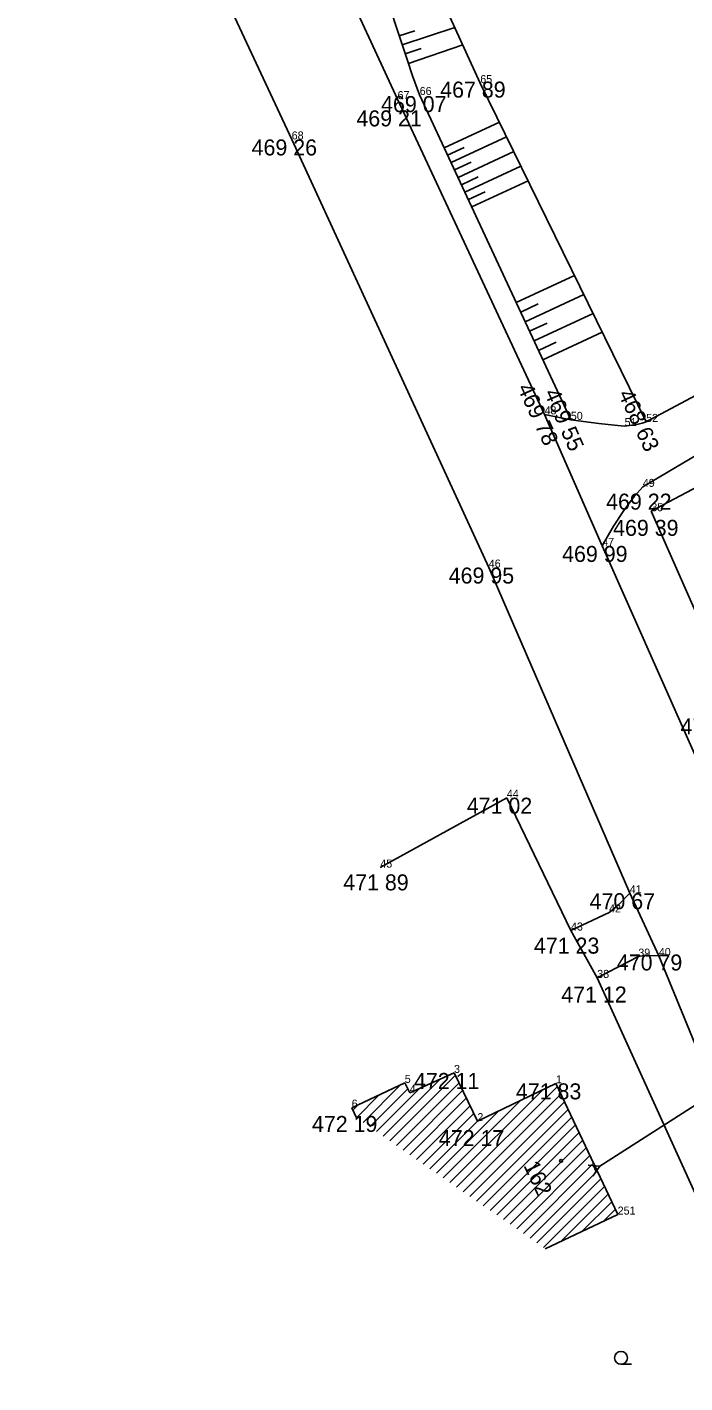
# Model space of a CAD drawing. Extents: x -559180 to -551373, y -1076947 to -1072071.
# Drawn here: x -553873.8 to -553832.7, y -1075448.9 to -1075364.2 of the extents above; entities that cross this region are included whole.
import ezdxf

# ---------------------------------------------------------------- set-up
doc = ezdxf.new("R2010")
doc.units = 0
for name, color, linetype in [('12_PLOTY', 7, 'Continuous'), ('14_BUDOVY', 7, 'Continuous'), ('17_KOMUNIKACE', 7, 'Continuous'), ('1_VODA_ZN', 7, 'Continuous'), ('20_EL_ZN', 7, 'Continuous'), ('26_SRAFY', 7, 'Continuous'), ('27_HRANA_PATA', 7, 'Continuous'), ('32', 7, 'Continuous'), ('3_BODY', 7, 'Continuous'), ('45_ZN_KULTURY', 7, 'Continuous'), ('47_ZN_STAV_OBJ$', 7, 'Continuous'), ('54_C_POPISNA', 7, 'Continuous'), ('6_VYSKY', 7, 'Continuous'), ('NNnadzemní', 7, 'Continuous')]:
    doc.layers.add(name, color=color, linetype=linetype)

# ---------------------------------------------------------------- blocks, each defined once
blk = doc.blocks.new('POINT_DISPLAY')
blk.add_line((0, 0), (0, 0))
blk = doc.blocks.new('BZ')
at = {"layer": '47_ZN_STAV_OBJ$'}
blk.add_circle((0, 0), 0.0875, dxfattribs=at)
blk = doc.blocks.new('ZAHRAD')
at = {"layer": '45_ZN_KULTURY'}
blk.add_line((0, 0), (0.65, 0.003), dxfattribs=at)
blk.add_circle((0, 0.403), 0.403, dxfattribs=at)
blk = doc.blocks.new('KONZ')
at = {"layer": '20_EL_ZN'}
for p, q in [((-0.351, 0), (0, 0.65)), ((0.215, 0.3), (-0.188, 0.3)), ((0, 0.65), (0.4, 0))]:
    blk.add_line(p, q, dxfattribs=at)

msp = doc.modelspace()

# ---------------------------------------------------------------- linework, layer by layer
at = {"layer": '12_PLOTY'}
for p, q in [((-553834.77, -1075394.44), (-553829.43, -1075391.6)), ((-553829.51, -1075406.39), (-553834.77, -1075394.44)), ((-553851.71, -1075416.71), (-553843.8, -1075412.34)), ((-553839.79, -1075420.64), (-553843.8, -1075412.34)), ((-553843.8, -1075412.34), (-553839.79, -1075420.64)), ((-553838.15, -1075423.6), (-553839.79, -1075420.64)), ((-553838.15, -1075423.6), (-553829.76, -1075442.09))]:
    msp.add_line(p, q, dxfattribs=at)
at = {"layer": '14_BUDOVY'}
for p, q in [((-553847.1, -1075429.54), (-553849.87, -1075430.78)), ((-553845.64, -1075432.55), (-553847.1, -1075429.54)), ((-553850.18, -1075430.16), (-553853.5, -1075431.71)), ((-553849.87, -1075430.78), (-553850.18, -1075430.16)), ((-553840.73, -1075430.19), (-553845.64, -1075432.55)), ((-553840.73, -1075430.19), (-553836.87, -1075438.39)), ((-553853.207, -1075432.338), (-553853.5, -1075431.71)), ((-553841.394, -1075440.52), (-553836.87, -1075438.39))]:
    msp.add_line(p, q, dxfattribs=at)
at = {"layer": '17_KOMUNIKACE'}
for p, q in [((-553850.63, -1075368.69), (-553867.21, -1075332.86)), ((-553857.25, -1075371.21), (-553873.79, -1075335.67)), ((-553841.44, -1075388.39), (-553850.63, -1075368.69)), ((-553844.93, -1075397.96), (-553857.25, -1075371.21)), ((-553835.09, -1075388.86), (-553826.45, -1075384.24)), ((-553835.3, -1075392.92), (-553825.01, -1075386.81)), ((-553837.84, -1075396.61), (-553841.44, -1075388.39)), ((-553841.44, -1075388.39), (-553839.8, -1075388.73)), ((-553827.72, -1075419.43), (-553837.84, -1075396.61)), ((-553836.12, -1075418.31), (-553844.93, -1075397.96)), ((-553834.3, -1075422.23), (-553836.12, -1075418.31)), ((-553837.41, -1075419.51), (-553839.79, -1075420.64)), ((-553838.15, -1075423.6), (-553835.58, -1075422.27)), ((-553821.45, -1075453.53), (-553834.3, -1075422.23))]:
    msp.add_line(p, q, dxfattribs=at)
for points in [[(-553839.8, -1075388.73), (-553838.048, -1075388.961), (-553837.075, -1075389.07), (-553836.44, -1075389.12)], [(-553836.44, -1075389.12), (-553835.988, -1075389.07), (-553835.675, -1075389.02), (-553835.35, -1075388.942), (-553835.09, -1075388.86)], [(-553837.84, -1075396.61), (-553837.128, -1075395.382), (-553836.491, -1075394.394), (-553835.831, -1075393.522), (-553835.3, -1075392.92)], [(-553836.12, -1075418.31), (-553836.797, -1075419.009), (-553837.114, -1075419.291), (-553837.41, -1075419.51)], [(-553835.58, -1075422.27), (-553835.231, -1075422.208), (-553834.891, -1075422.196), (-553834.3, -1075422.23)]]:
    msp.add_lwpolyline(points, dxfattribs=at)
at = {"layer": '26_SRAFY'}
for p, q in [((-553849.555, -1075364.414), (-553850.526, -1075364.732)), ((-553847.044, -1075364.214), (-553850.341, -1075365.295)), ((-553849.148, -1075365.528), (-553850.156, -1075365.859)), ((-553846.549, -1075365.3), (-553849.955, -1075366.462)), ((-553844.269, -1075370.121), (-553847.716, -1075371.726)), ((-553843.819, -1075371.039), (-553847.285, -1075372.652)), ((-553846.463, -1075371.706), (-553847.5, -1075372.189)), ((-553843.37, -1075371.957), (-553846.853, -1075373.578)), ((-553846.027, -1075372.63), (-553847.069, -1075373.115)), ((-553842.92, -1075372.875), (-553846.422, -1075374.505)), ((-553845.59, -1075373.554), (-553846.638, -1075374.041)), ((-553842.471, -1075373.792), (-553845.991, -1075375.431)), ((-553845.153, -1075374.478), (-553846.207, -1075374.968)), ((-553839.573, -1075379.708), (-553843.211, -1075381.402)), ((-553841.838, -1075381.489), (-553842.933, -1075381.999)), ((-553838.993, -1075380.892), (-553842.655, -1075382.597)), ((-553838.413, -1075382.076), (-553842.099, -1075383.792)), ((-553841.275, -1075382.681), (-553842.377, -1075383.194)), ((-553837.833, -1075383.26), (-553841.543, -1075384.987)), ((-553840.711, -1075383.873), (-553841.821, -1075384.389))]:
    msp.add_line(p, q, dxfattribs=at)
at = {"layer": '27_HRANA_PATA'}
for p, q in [((-553845.46, -1075367.69), (-553848.95, -1075360.03)), ((-553835.09, -1075388.86), (-553845.46, -1075367.69)), ((-553839.8, -1075388.73), (-553849.25, -1075368.43))]:
    msp.add_line(p, q, dxfattribs=at)
msp.add_lwpolyline([(-553849.25, -1075368.43), (-553849.689, -1075367.242), (-553850.04, -1075366.213), (-553851.69, -1075361.18)], dxfattribs=at)
at = {"layer": '32'}
for p, q in [((-553851.118, -1075433.785), (-553847.026, -1075429.693)), ((-553852.789, -1075432.627), (-553850.446, -1075430.284)), ((-553852.371, -1075432.917), (-553849.992, -1075430.537)), ((-553851.954, -1075433.206), (-553849.25, -1075430.503)), ((-553851.536, -1075433.495), (-553847.97, -1075429.929)), ((-553850.7, -1075434.074), (-553846.795, -1075430.169)), ((-553850.283, -1075434.363), (-553846.564, -1075430.645)), ((-553847.358, -1075436.389), (-553841.557, -1075430.588)), ((-553846.941, -1075436.678), (-553840.641, -1075430.379)), ((-553853.432, -1075431.856), (-553853.099, -1075431.523)), ((-553853.207, -1075432.338), (-553851.772, -1075430.903)), ((-553849.865, -1075434.653), (-553846.333, -1075431.121)), ((-553849.447, -1075434.942), (-553846.102, -1075431.597)), ((-553847.776, -1075436.1), (-553842.919, -1075431.242)), ((-553846.523, -1075436.968), (-553840.415, -1075430.86)), ((-553846.105, -1075437.257), (-553840.189, -1075431.34)), ((-553849.029, -1075435.231), (-553845.871, -1075432.073)), ((-553848.194, -1075435.81), (-553844.28, -1075431.896)), ((-553845.687, -1075437.546), (-553839.962, -1075431.821)), ((-553845.27, -1075437.836), (-553839.736, -1075432.302)), ((-553848.612, -1075435.521), (-553845.64, -1075432.549)), ((-553844.852, -1075438.125), (-553839.51, -1075432.783)), ((-553844.434, -1075438.414), (-553839.283, -1075433.263)), ((-553844.016, -1075438.704), (-553839.057, -1075433.744)), ((-553843.599, -1075438.993), (-553838.831, -1075434.225)), ((-553843.181, -1075439.282), (-553838.604, -1075434.706)), ((-553842.763, -1075439.572), (-553838.378, -1075435.187)), ((-553842.345, -1075439.861), (-553838.152, -1075435.667)), ((-553841.928, -1075440.15), (-553837.925, -1075436.148)), ((-553841.51, -1075440.44), (-553837.699, -1075436.629)), ((-553840.428, -1075440.065), (-553837.473, -1075437.11)), ((-553839.092, -1075439.436), (-553837.246, -1075437.591)), ((-553837.756, -1075438.807), (-553837.02, -1075438.071))]:
    msp.add_line(p, q, dxfattribs=at)
at = {"layer": 'NNnadzemní'}
msp.add_line((-553821.74, -1075424.93), (-553837.979, -1075435.365), dxfattribs=at)

# ---------------------------------------------------------------- block references
at = {"layer": '1_VODA_ZN'}
for p in [(-553845.46, -1075367.69), (-553850.63, -1075368.69), (-553849.25, -1075368.43), (-553857.25, -1075371.21), (-553841.44, -1075388.39), (-553839.8, -1075388.73), (-553836.44, -1075389.12), (-553835.09, -1075388.86), (-553835.3, -1075392.92), (-553834.77, -1075394.44), (-553837.84, -1075396.61), (-553844.93, -1075397.96), (-553843.8, -1075412.34), (-553851.71, -1075416.71), (-553836.12, -1075418.31), (-553837.41, -1075419.51), (-553839.79, -1075420.64), (-553835.58, -1075422.27), (-553834.3, -1075422.23), (-553838.15, -1075423.6), (-553847.1, -1075429.54), (-553850.18, -1075430.16), (-553840.73, -1075430.19), (-553840.72, -1075430.17), (-553849.87, -1075430.78), (-553853.5, -1075431.71), (-553845.64, -1075432.55), (-553836.87, -1075438.39)]:
    msp.add_blockref('POINT_DISPLAY', p, dxfattribs=at)
at = {"layer": '20_EL_ZN', "xscale": 0.9999979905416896, "yscale": 0.9999979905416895, "rotation": -67.32295662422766}
msp.add_blockref('KONZ', (-553838.579, -1075435.616), dxfattribs=at)
at = {"layer": '32'}
msp.add_blockref('POINT_DISPLAY', (-553853.207, -1075432.338), dxfattribs=at)
at = {"layer": '45_ZN_KULTURY'}
msp.add_blockref('ZAHRAD', (-553836.661, -1075447.744), dxfattribs=at)
at = {"layer": '47_ZN_STAV_OBJ$'}
msp.add_blockref('BZ', (-553840.412, -1075435.035), dxfattribs=at)

# ---------------------------------------------------------------- texts
at = {"layer": '3_BODY'}
for s, p in [('65', (-553845.46, -1075367.69)), ('66', (-553849.25, -1075368.43)), ('67', (-553850.63, -1075368.69)), ('68', (-553857.25, -1075371.21)), ('48', (-553841.44, -1075388.39)), ('50', (-553839.8, -1075388.73)), ('52', (-553835.09, -1075388.86)), ('51', (-553836.44, -1075389.12)), ('49', (-553835.3, -1075392.92)), ('35', (-553834.77, -1075394.44)), ('47', (-553837.84, -1075396.61)), ('46', (-553844.93, -1075397.96)), ('44', (-553843.8, -1075412.34)), ('45', (-553851.71, -1075416.71)), ('41', (-553836.12, -1075418.31)), ('42', (-553837.41, -1075419.51)), ('43', (-553839.79, -1075420.64)), ('39', (-553835.58, -1075422.27)), ('40', (-553834.3, -1075422.23)), ('38', (-553838.15, -1075423.6)), ('3', (-553847.1, -1075429.54)), ('5', (-553850.18, -1075430.16)), ('1', (-553840.73, -1075430.19)), ('4', (-553849.87, -1075430.78)), ('6', (-553853.5, -1075431.71)), ('2', (-553845.64, -1075432.55)), ('251', (-553836.87, -1075438.39))]:
    msp.add_text(s, height=0.5, dxfattribs=at).set_placement(p)
at = {"layer": '54_C_POPISNA'}
msp.add_text('162', height=1, rotation=295.20785, dxfattribs=at).set_placement((-553842.778, -1075435.32))
at = {"layer": '6_VYSKY'}
for s, p in [('467 89', (-553847.965, -1075368.597)), ('469 07', (-553851.662, -1075369.5)), ('469 21', (-553853.205, -1075370.394)), ('469 26', (-553859.755, -1075372.21)), ('469 22', (-553837.594, -1075394.342)), ('469 39', (-553837.157, -1075395.98)), ('469 99', (-553840.345, -1075397.61)), ('469 95', (-553847.435, -1075398.96)), ('470 12', (-553832.941, -1075408.391)), ('471 02', (-553846.305, -1075413.34)), ('471 89', (-553854.027, -1075418.132)), ('470 67', (-553838.625, -1075419.31)), ('471 23', (-553842.108, -1075422.085)), ('470 79', (-553836.922, -1075423.137)), ('471 12', (-553840.397, -1075425.139)), ('472 11', (-553849.605, -1075430.54)), ('471 83', (-553843.235, -1075431.19)), ('472 19', (-553855.982, -1075433.226)), ('472 17', (-553848.051, -1075434.113))]:
    msp.add_text(s, height=1, dxfattribs=at).set_placement(p)
for s, rotation, p in [('469 78', 294.86938, (-553843.162, -1075386.73)), ('469 55', 293.55705, (-553841.486, -1075387.041)), ('468 63', 295.06032, (-553836.863, -1075387.115))]:
    msp.add_text(s, height=1, rotation=rotation, dxfattribs=at).set_placement(p)

doc.saveas('drawing.dxf')
